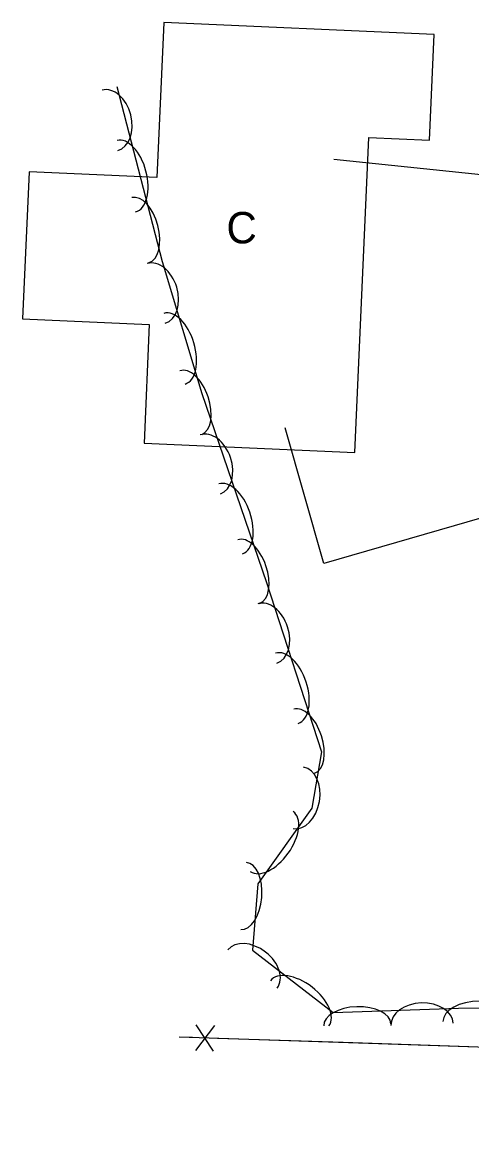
# Model space of a CAD drawing. Extents: x 954793 to 988390, y 1867850 to 1924428.
# Drawn here: x 958012.3 to 958083.6, y 1917473.4 to 1917653 of the extents above; entities that cross this region are included whole.
import ezdxf

# ---------------------------------------------------------------- set-up
doc = ezdxf.new("R2010")
doc.units = 0
for name, color, linetype in [('S_BUILDING', 7, 'Continuous'), ('S_BUILDING_ANNOT', 7, 'Continuous'), ('S_DRIVEWAY', 7, 'Continuous'), ('S_FENCE', 7, 'Continuous'), ('S_TREE', 7, 'Continuous')]:
    doc.layers.add(name, color=color, linetype=linetype)

msp = doc.modelspace()

# ---------------------------------------------------------------- linework, layer by layer
at = {"layer": 'S_BUILDING'}
msp.add_lwpolyline([(958031.66, 1917586.12), (958065.16, 1917584.64), (958067.38, 1917634.77), (958077.03, 1917634.34), (958077.77, 1917651.15), (958034.78, 1917653.04), (958033.69, 1917628.4), (958013.38, 1917629.3), (958012.35, 1917605.89), (958032.49, 1917605)], close=True, dxfattribs=at)
at = {"layer": 'S_DRIVEWAY'}
for points in [[(958061.83, 1917631.31), (958110.22, 1917626.27), (958124.48, 1917624.25)], [(958163.23, 1917540.46), (958151.64, 1917562.62), (958140.2, 1917584.67), (958138.03, 1917586.93), (958135.22, 1917588.01), (958117.87, 1917583.5), (958085.35, 1917574.25), (958060.26, 1917566.98), (958054.12, 1917588.56)]]:
    msp.add_lwpolyline(points, dxfattribs=at)
at = {"layer": 'S_FENCE'}
for p, q in [((958042.84, 1917493.49), (958039.83, 1917489.49)), ((958042.7, 1917489.39), (958039.97, 1917493.58))]:
    msp.add_line(p, q, dxfattribs=at)
for points in [[(958039.34, 1917491.55), (958037.23, 1917491.63)], [(958151.25, 1917487.78), (958037.23, 1917491.63)], [(958063.32, 1917490.75), (958043.33, 1917491.42)], [(958083.31, 1917490.07), (958063.32, 1917490.75)]]:
    msp.add_lwpolyline(points, dxfattribs=at)
at = {"layer": 'S_TREE'}
msp.add_lwpolyline([(958027.31, 1917642.89), (958034.56, 1917615.04), (958040.85, 1917594.01), (958051.15, 1917563.94), (958059.88, 1917537.01), (958058.34, 1917528.05), (958049.77, 1917516), (958048.91, 1917505.47), (958061.75, 1917495.56), (958081.67, 1917496.23), (958096.43, 1917496.3), (958098.74, 1917496.34), (958125.88, 1917505.77), (958141.69, 1917512.24), (958154.13, 1917512.62), (958168.39, 1917502.19), (958179.73, 1917482.88), (958188.54, 1917454.91), (958192.6, 1917379.78), (958190.7, 1917359.83)], dxfattribs=at)
for centre, major_axis, ratio in [((958026.25, 1917637.5), (-1.25, 4.8), 0.685311), ((958028.84, 1917628.6), (-1.48, 5.68), 0.55008), ((958031.07, 1917620.02), (-1.35, 5.17), 0.540699), ((958033.6, 1917609.95), (-1.42, 4.75), 0.685311), ((958036.5, 1917601.15), (-1.68, 5.62), 0.55008), ((958039.1, 1917592.58), (-1.73, 5.06), 0.540699), ((958042.19, 1917582.75), (-1.6, 4.69), 0.685311), ((958045.43, 1917574.08), (-1.9, 5.55), 0.55008), ((958048.3, 1917565.69), (-1.73, 5.06), 0.540699), ((958051.26, 1917555.85), (-1.53, 4.71), 0.685311), ((958054.37, 1917547.12), (-1.81, 5.58), 0.55008), ((958057.11, 1917538.69), (-1.65, 5.09), 0.540699), ((958056.2, 1917529.68), (0.84, 4.88), 0.685311), ((958051.96, 1917522.75), (3.4, 4.78), 0.55008), ((958047.49, 1917514.08), (0.44, 5.33), 0.540699), ((958048.91, 1917502.46), (-3.92, 3.03), 0.685311), ((958056.4, 1917497.01), (-4.65, 3.59), 0.55008), ((958065.57, 1917493.57), (-5.34, -0.18), 0.540699), ((958075.87, 1917493.66), (-4.95, -0.17), 0.685311), ((958085.06, 1917494.13), (-5.87, -0.03), 0.55008)]:
    msp.add_ellipse(centre, major_axis=major_axis, ratio=ratio, start_param=3.141593, end_param=6.283185, dxfattribs=at)

# ---------------------------------------------------------------- texts
at = {"layer": 'S_BUILDING_ANNOT'}
msp.add_text('C', height=5, dxfattribs=at).set_placement((958044.76, 1917617.91))

doc.saveas('drawing.dxf')
